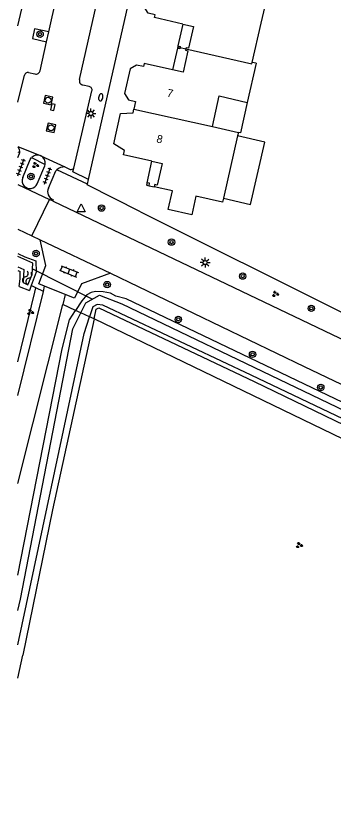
# Model space of a CAD drawing. Extents: x 128999 to 131010, y 395498 to 399007.
# Drawn here: x 128999.8 to 129039.5, y 398480.2 to 398580.3 of the extents above; entities that cross this region are included whole.
import ezdxf

# ---------------------------------------------------------------- set-up
doc = ezdxf.new("R2010")
doc.units = 0
for name, color, linetype in [('gg-afsc-erfafscheiding', 7, 'Continuous'), ('gg-anno-huisnummerreeks BGT', 7, 'Continuous'), ('gg-bbg-gedigitaliseerde bebouwing', 7, 'Continuous'), ('gg-bbg-hoofdgebouw', 7, 'Continuous'), ('gg-bbg-luifel en loopbrug', 7, 'Continuous'), ('gg-bbg-onder overbouw', 7, 'Continuous'), ('gg-bbg-pand overbouw', 7, 'Continuous'), ('gg-bbg-pilaar onder overbouw', 7, 'Continuous'), ('gg-bbg-pilaar pand', 7, 'Continuous'), ('gg-bbg-tussenscheiding', 7, 'Continuous'), ('gg-bbg-tussenscheiding niveau 01', 7, 'Continuous'), ('gg-knt-onverhard', 7, 'Continuous'), ('gg-knt-verharding', 7, 'Continuous'), ('gg-kntw-bovenkant insteek waterloop', 7, 'Continuous'), ('gg-kntw-waterlijn', 7, 'Continuous'), ('gg-kwrk-duiker nz buis', 7, 'Continuous'), ('gt-grn-groengrens', 7, 'Continuous'), ('gt-grn-vlakafsluiter', 7, 'Continuous'), ('gt-grn-weggrens', 7, 'Continuous'), ('gt-symb-boom', 7, 'Continuous'), ('gt-symb-brandkraan', 7, 'Continuous'), ('gt-symb-groenvak', 7, 'Continuous'), ('gt-symb-klinker verharding', 7, 'Continuous'), ('gt-symb-kolk', 7, 'Continuous'), ('gt-symb-lichtmast', 7, 'Continuous'), ('gt-symb-rioolschacht', 7, 'Continuous'), ('gt-symb-tegel verharding', 7, 'Continuous'), ('gt-symb-waterafsluiter', 7, 'Continuous'), ('gt-symb-watersymbool', 7, 'Continuous')]:
    doc.layers.add(name, color=color, linetype=linetype)

# ---------------------------------------------------------------- blocks, each defined once
blk = doc.blocks.new('gt0-BOOM')
at = {"layer": 'gt-symb-boom'}
for radius in [0.4, 0.2]:
    blk.add_circle((0, 0), radius, dxfattribs=at)
blk = doc.blocks.new('gt0-GRVAK')
at = {"layer": 'gt-symb-groenvak'}
for p, q in [((-0.11, 0.19), (-0.23, 0.24)), ((-0.18, 0.15), (0.09, 0.15)), ((-0.09, 0.21), (-0.16, 0.32)), ((-0.05, 0.21), (-0.05, 0.39)), ((0, 0.21), (0.06, 0.32)), ((0.01, 0.19), (0.13, 0.24)), ((0.26, -0.05), (0.2, 0.06)), ((0.31, -0.05), (0.31, 0.13)), ((0.35, -0.05), (0.41, 0.06)), ((-0.24, -0.23), (-0.36, -0.18)), ((-0.32, -0.26), (-0.05, -0.26)), ((-0.23, -0.21), (-0.29, -0.1)), ((-0.18, -0.2), (-0.18, -0.02)), ((-0.14, -0.21), (-0.07, -0.1)), ((-0.12, -0.23), (0, -0.18)), ((0.24, -0.07), (0.12, -0.02)), ((0.17, -0.11), (0.44, -0.11)), ((0.37, -0.07), (0.49, -0.02))]:
    blk.add_line(p, q, dxfattribs=at)
blk = doc.blocks.new('gt0-LMAST')
at = {"layer": 'gt-symb-lichtmast'}
for p, q in [((-0.18, 0.17), (-0.45, 0.44)), ((-0.01, 0.25), (-0.01, 0.62)), ((0.17, 0.17), (0.44, 0.44)), ((-0.26, 0), (-0.63, 0)), ((-0.18, -0.18), (-0.45, -0.45)), ((-0.01, -0.25), (-0.01, -0.63)), ((0.44, -0.45), (0.17, -0.18)), ((0.24, 0), (0.62, 0))]:
    blk.add_line(p, q, dxfattribs=at)
blk.add_circle((-0.01, 0), 0.25, dxfattribs=at)
blk = doc.blocks.new('gt0-TEG1')
at = {"layer": 'gt-symb-tegel verharding'}
for p, q in [((-1.12, 0), (1.12, 0)), ((-0.9, -0.25), (-0.9, 0.25)), ((-0.45, -0.25), (-0.45, 0.25)), ((0, -0.25), (0, 0.25)), ((0.45, -0.25), (0.45, 0.25)), ((0.9, -0.25), (0.9, 0.25))]:
    blk.add_line(p, q, dxfattribs=at)
blk = doc.blocks.new('gt0-KL1')
at = {"layer": 'gt-symb-klinker verharding'}
for p, q in [((-1.15, 0.3), (1.15, 0.3)), ((-1, -0.3), (-1, 0.3)), ((-0.5, 0.3), (-0.5, 0.45)), ((0, -0.3), (0, 0.3)), ((0.5, 0.3), (0.5, 0.45)), ((1, -0.3), (1, 0.3)), ((-1.15, -0.3), (1.15, -0.3)), ((-0.5, -0.45), (-0.5, -0.3)), ((0.5, -0.45), (0.5, -0.3))]:
    blk.add_line(p, q, dxfattribs=at)
blk = doc.blocks.new('gt0-WAFSL')
at = {"layer": 'gt-symb-waterafsluiter'}
for p, q in [((-0.5, -0.33), (0, 0.67)), ((0, 0.67), (0.5, -0.33)), ((0.5, -0.33), (-0.5, -0.33))]:
    blk.add_line(p, q, dxfattribs=at)
blk = doc.blocks.new('gt0-WA')
at = {"layer": 'gt-symb-watersymbool'}
for centre, start, end in [((-0.32, 0.02), 28.0725, 151.9275), ((0.43, 0.42), 208.0725, 331.9275), ((-0.32, -0.43), 28.0725, 151.9275), ((0.43, -0.03), 208.0725, 331.9275)]:
    blk.add_arc(centre, 0.425, start, end, dxfattribs=at)
blk = doc.blocks.new('gt0-BR')
at = {"layer": 'gt-symb-brandkraan'}
for centre, radius, start, end in [((-0.24, 0), 0.206, 107.5669, 252.4331), ((0.6, -2.66), 3, 106.892, 107.5669), ((0, -0.69), 0.938, 73.108, 106.892), ((-0.6, -2.66), 3, 72.4331, 73.108), ((0.24, 0), 0.206, 287.567, 72.4331), ((0.6, 2.66), 3, 252.4331, 253.108), ((0, 0.69), 0.938, 253.108, 286.8921), ((-0.6, 2.66), 3, 286.8921, 287.567)]:
    blk.add_arc(centre, radius, start, end, dxfattribs=at)
blk = doc.blocks.new('gt0-RS')
at = {"layer": 'gt-symb-rioolschacht'}
blk.add_lwpolyline([(-0.5, -0.5), (0.5, -0.5), (0.5, 0.5), (-0.5, 0.5)], close=True, dxfattribs=at)
blk.add_circle((0, 0), 0.375, dxfattribs=at)
blk = doc.blocks.new('gt0-KOLK')
at = {"layer": 'gt-symb-kolk'}
blk.add_lwpolyline([(0, 0), (0.38, 0), (0.38, 0.4), (-0.38, 0.4), (-0.38, 0), (0, 0)], dxfattribs=at)

msp = doc.modelspace()

# ---------------------------------------------------------------- linework, layer by layer
at = {"layer": 'gg-afsc-erfafscheiding'}
for p, q in [((129008.67, 398559.27), (129008.83, 398559.85)), ((129015.32, 398555.84), (129040.58, 398543.2))]:
    msp.add_line(p, q, dxfattribs=at)
msp.add_lwpolyline([(129015.32, 398555.84), (129008.64, 398559.18), (129008.67, 398559.27)], dxfattribs=at)
at = {"layer": 'gg-bbg-gedigitaliseerde bebouwing'}
for p, q in [((129029.27, 398574.49), (129030.39, 398579.4)), ((129029.76, 398574.38), (129028.65, 398569.5)), ((129029.76, 398574.38), (129029.27, 398574.49)), ((129024.28, 398566.48), (129027.53, 398565.74)), ((129027.43, 398565.31), (129025.66, 398557.51)), ((129027.53, 398565.74), (129027.43, 398565.31)), ((129025.66, 398557.51), (129025.55, 398557.01))]:
    msp.add_line(p, q, dxfattribs=at)
for points in [[(129030.39, 398579.4), (129031.19, 398582.96), (129028.17, 398583.65)], [(129024.28, 398566.48), (129025.15, 398570.3), (129028.65, 398569.5)]]:
    msp.add_lwpolyline(points, dxfattribs=at)
at = {"layer": 'gg-bbg-hoofdgebouw'}
for points in [[(129020.6, 398579.29), (129017.05, 398580.09), (129017.14, 398580.46), (129016.27, 398580.66), (129015.78, 398581.44), (129016.5, 398584.5), (129017.26, 398585), (129018.13, 398584.8), (129018.35, 398585.8)], [(129019.31, 398573.57), (129015.76, 398574.37), (129015.67, 398573.98), (129014.8, 398574.17), (129014.01, 398573.68), (129013.3, 398570.62), (129013.82, 398569.82), (129014.68, 398569.61), (129014.47, 398568.66)], [(129016.74, 398562.14), (129013.17, 398562.95), (129013.31, 398563.5), (129011.96, 398564.33), (129012.81, 398568.09), (129014.37, 398568.21), (129014.47, 398568.66)], [(129025.55, 398557.01), (129022.23, 398557.76), (129021.71, 398555.45), (129018.77, 398556.11), (129019.3, 398558.43), (129017.01, 398558.95)]]:
    msp.add_lwpolyline(points, dxfattribs=at)
at = {"layer": 'gg-bbg-luifel en loopbrug'}
for points in [[(129028.65, 398569.5), (129027.78, 398565.68), (129027.53, 398565.74)], [(129025.66, 398557.51), (129029.06, 398556.74), (129030.83, 398564.54), (129027.43, 398565.31)]]:
    msp.add_lwpolyline(points, dxfattribs=at)
at = {"layer": 'gg-bbg-onder overbouw'}
for points in [[(129020.6, 398579.29), (129021.92, 398578.99), (129021.3, 398576.26), (129020.99, 398576.33), (129020.96, 398576.2)], [(129020.96, 398576.2), (129020.92, 398576.03), (129021.23, 398575.96), (129020.62, 398573.27), (129019.31, 398573.57)], [(129016.74, 398562.14), (129018, 398561.85), (129017.39, 398559.17), (129017.08, 398559.24), (129017.01, 398558.95)]]:
    msp.add_lwpolyline(points, dxfattribs=at)
at = {"layer": 'gg-bbg-pand overbouw'}
for p, q in [((129020.6, 398579.29), (129019.98, 398576.56)), ((129019.92, 398576.26), (129019.31, 398573.57)), ((129016.14, 398559.46), (129016.74, 398562.14)), ((129016.37, 398559.09), (129017.01, 398558.95))]:
    msp.add_line(p, q, dxfattribs=at)
at = {"layer": 'gg-bbg-pilaar onder overbouw'}
for points in [[(129020.25, 398576.35), (129020.21, 398576.19), (129019.92, 398576.26)], [(129019.98, 398576.56), (129020.28, 398576.49), (129020.25, 398576.35)], [(129016.37, 398559.09), (129016.44, 398559.39), (129016.14, 398559.46)]]:
    msp.add_lwpolyline(points, dxfattribs=at)
at = {"layer": 'gg-bbg-pilaar pand'}
for p, q in [((129019.95, 398576.41), (129019.92, 398576.26)), ((129019.98, 398576.56), (129019.95, 398576.41))]:
    msp.add_line(p, q, dxfattribs=at)
msp.add_lwpolyline([(129016.14, 398559.46), (129016.07, 398559.16), (129016.37, 398559.09)], dxfattribs=at)
at = {"layer": 'gg-bbg-tussenscheiding'}
msp.add_line((129014.47, 398568.66), (129024.28, 398566.48), dxfattribs=at)
msp.add_lwpolyline([(129020.96, 398576.2), (129029.23, 398574.32), (129029.27, 398574.49)], dxfattribs=at)
at = {"layer": 'gg-bbg-tussenscheiding niveau 01'}
for q in [(129019.95, 398576.41), (129020.96, 398576.2)]:
    msp.add_line((129020.25, 398576.35), q, dxfattribs=at)
at = {"layer": 'gg-knt-onverhard'}
for p, q in [((129003.17, 398545.87), (129003.33, 398546.52)), ((129000, 398532.88), (129003.17, 398545.87)), ((129005.91, 398545.49), (129005.6, 398544.24)), ((129000, 398521.86), (129005.6, 398544.24))]:
    msp.add_line(p, q, dxfattribs=at)
at = {"layer": 'gg-knt-verharding'}
for p, q in [((129000, 398579.08), (129012.86, 398636.13)), ((129008.83, 398559.85), (129025.43, 398633.28)), ((129003.85, 398578.32), (129007.26, 398593.45)), ((129007.69, 398572.35), (129009.86, 398581.93)), ((129003.57, 398577.07), (129003.85, 398578.32)), ((129002.76, 398573.46), (129003.57, 398577.07)), ((129000, 398569.51), (129000.81, 398572.91)), ((129001.32, 398573.22), (129002.11, 398573.05)), ((129008.89, 398571.47), (129008.11, 398571.67)), ((129006.96, 398561.28), (129009.23, 398570.93)), ((129000, 398563.98), (129002.76, 398562.87)), ((129002.86, 398562.83), (129002.76, 398562.87)), ((129002.86, 398562.83), (129005.87, 398561.43)), ((129005.87, 398561.43), (129006.53, 398561.13)), ((129000, 398559.24), (129003.93, 398557.36)), ((129004.38, 398557.15), (129003.93, 398557.36)), ((129004.38, 398557.15), (129004.41, 398557.38)), ((129000, 398553.65), (129001.75, 398552.81)), ((129001.75, 398552.81), (129002.79, 398552.32)), ((129002.79, 398552.32), (129011.54, 398548.14)), ((129005.91, 398545.49), (129003.33, 398546.52))]:
    msp.add_line(p, q, dxfattribs=at)
for points in [[(129003.85, 398578.32), (129002.08, 398578.71), (129001.8, 398577.47), (129003.57, 398577.07)], [(129000, 398562.61), (129000.19, 398563.09), (129000.22, 398563.22)], [(129000.59, 398560.1), (129001.52, 398562.35), (129001.6, 398562.49), (129001.71, 398562.63)], [(129002.39, 398559.33), (129003.36, 398561.57), (129003.41, 398561.75)], [(129008.83, 398559.85), (129006.85, 398560.8), (129006.96, 398561.28)], [(129003.83, 398558.77), (129004.73, 398560.96), (129004.86, 398561.09)], [(129004.38, 398557.15), (129041.06, 398539.6), (129092.06, 398515.16)], [(129003.33, 398546.52), (129002.61, 398546.81), (129003.5, 398549.13), (129002.79, 398552.32)], [(129011.54, 398548.14), (129007.95, 398546.84), (129007.06, 398545.03), (129005.91, 398545.49)], [(129011.54, 398548.14), (129035.77, 398536.5), (129061.73, 398524.1), (129101.13, 398505.15), (129131.87, 398490.53), (129139.08, 398487.05)]]:
    msp.add_lwpolyline(points, dxfattribs=at)
for centre, radius, start, end in [((129001.23, 398572.79), 0.443, 78.8877, 163.6984), ((129002.25, 398573.54), 0.513, 253.7989, 350.7657), ((129008.2, 398572.2), 0.534, 163.3086, 260.0943), ((129008.85, 398571.07), 0.401, 339.4706, 84.7688), ((128999.4, 398563.34), 0.822, 351.4867, 43.5246), ((129002.42, 398561.92), 1, 70.7763, 135.1407), ((129002.41, 398561.92), 1.01, 350.2904, 63.981), ((129005.81, 398559.93), 1.5, 87.9297, 129.5512), ((129006.63, 398561.54), 0.421, 256.1429, 322.2254), ((129001.49, 398559.72), 0.979, 156.9305, 223.5362), ((129001.49, 398559.72), 0.979, 223.534, 336.8877), ((129004.64, 398558.29), 0.942, 149.3861, 255.8244)]:
    msp.add_arc(centre, radius, start, end, dxfattribs=at)
at = {"layer": 'gg-kntw-bovenkant insteek waterloop'}
for p, q in [((129000, 398550.6), (129000.84, 398550.21)), ((129000, 398548.51), (129000.28, 398548.37)), ((129000.14, 398546.5), (129001.42, 398545.99)), ((129001.66, 398546.62), (129001.42, 398545.99)), ((129000, 398497.56), (129000.6, 398500.4))]:
    msp.add_line(p, q, dxfattribs=at)
for points in [[(129000.84, 398550.21), (129002.25, 398549.71), (129002.28, 398548.29), (129001.66, 398546.62)], [(129000.14, 398546.5), (129000.26, 398547.43), (129000.28, 398548.37)], [(129137.08, 398485.49), (129107.11, 398500), (129071.62, 398516.81), (129045.43, 398529.65), (129013.52, 398544.93), (129012.24, 398545.27), (129011.56, 398545.66), (129010.65, 398545.83), (129009.69, 398545.85), (129009.16, 398545.75), (129008.62, 398545.44), (129007.97, 398544.7), (129007.2, 398543.51)], [(129000, 398510.43), (129005.53, 398538.71), (129006.44, 398542.33), (129007.2, 398543.51)], [(129009.5, 398542.46), (129009.76, 398543.66), (129010.09, 398543.81), (129029.51, 398534.6), (129101.08, 398500), (129111.51, 398495.15), (129126.52, 398487.85), (129134.73, 398483.92), (129135.32, 398483.56), (129137.08, 398485.49)], [(129009.5, 398542.46), (129004.3, 398518.57), (129000.6, 398500.4)]]:
    msp.add_lwpolyline(points, dxfattribs=at)
at = {"layer": 'gg-kntw-waterlijn'}
for points in [[(129000, 398548.96), (129000.73, 398548.61), (129000.66, 398546.99), (129001.24, 398546.68), (129001.79, 398547.99), (129001.84, 398549.4), (129000, 398550.24)], [(129007.84, 398543.22), (129008.46, 398544.45), (129010.19, 398545.39), (129012.99, 398544.33), (129056.35, 398523.48), (129135.85, 398485.45), (129134.97, 398484.46), (129105.22, 398498.84), (129061.01, 398520.19), (129029.13, 398535.42), (129010.62, 398544.14), (129009.88, 398544.25), (129009.35, 398543.96), (129008.95, 398542.71)], [(129000, 398506.01), (129000.31, 398507.4), (129006.84, 398541.22), (129007.84, 398543.22)], [(129000, 398501.71), (129008.28, 398540.63), (129008.95, 398542.71)]]:
    msp.add_lwpolyline(points, dxfattribs=at)
at = {"layer": 'gg-kwrk-duiker nz buis'}
msp.add_line((129001.81, 398548.7), (129009.33, 398544.92), dxfattribs=at)
at = {"layer": 'gt-grn-groengrens'}
for p, q in [((129000, 398563.31), (129000.22, 398563.22)), ((129001.71, 398562.63), (129003.41, 398561.75)), ((129008.67, 398559.27), (129004.86, 398561.09)), ((129002.25, 398546.33), (129001.66, 398546.62)), ((129003.17, 398545.87), (129002.25, 398546.33)), ((129007.2, 398543.51), (129005.6, 398544.24)), ((129140.86, 398478.94), (129009.5, 398542.46))]:
    msp.add_line(p, q, dxfattribs=at)
msp.add_lwpolyline([(129000, 398537.07), (129002.1, 398545.78), (129002.25, 398546.33)], dxfattribs=at)
at = {"layer": 'gt-grn-vlakafsluiter'}
for p, q in [((129007.84, 398543.22), (129007.2, 398543.51)), ((129008.95, 398542.71), (129007.84, 398543.22)), ((129009.5, 398542.46), (129008.95, 398542.71))]:
    msp.add_line(p, q, dxfattribs=at)
at = {"layer": 'gt-grn-weggrens'}
msp.add_line((129001.75, 398552.81), (129003.93, 398557.36), dxfattribs=at)

# ---------------------------------------------------------------- block references
at = {"layer": 'gt-symb-boom'}
for p in [(129002.76, 398578.02), (129001.62, 398560.24), (129010.44, 398556.29), (129019.18, 398552.04), (129002.26, 398550.61), (129028.07, 398547.79), (129011.14, 398546.73), (129036.64, 398543.76), (129020.03, 398542.38), (129029.3, 398538.01), (129037.82, 398533.88)]:
    msp.add_blockref('gt0-BOOM', p, dxfattribs=at)
at = {"layer": 'gt-symb-brandkraan', "rotation": 77.28466301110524}
msp.add_blockref('gt0-BR', (129010.34, 398570.13), dxfattribs=at)
at = {"layer": 'gt-symb-groenvak'}
for p in [(129002.17, 398561.65), (129032.15, 398545.55), (129001.54, 398543.28), (129035.12, 398514.16)]:
    msp.add_blockref('gt0-GRVAK', p, dxfattribs=at)
at = {"layer": 'gt-symb-klinker verharding', "rotation": -21.8439769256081}
msp.add_blockref('gt0-KL1', (129006.37, 398548.38), dxfattribs=at)
at = {"layer": 'gt-symb-kolk', "rotation": -102.82712342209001}
msp.add_blockref('gt0-KOLK', (129004.16, 398568.95), dxfattribs=at)
at = {"layer": 'gt-symb-lichtmast'}
for p in [(129009.12, 398568.11), (129023.39, 398549.48)]:
    msp.add_blockref('gt0-LMAST', p, dxfattribs=at)
at = {"layer": 'gt-symb-rioolschacht', "rotation": 77.28466301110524}
for p in [(129003.77, 398569.77), (129004.13, 398566.32)]:
    msp.add_blockref('gt0-RS', p, dxfattribs=at)
at = {"layer": 'gt-symb-tegel verharding'}
for p, rotation in [((129000.38, 398561.39), 70.00710602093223), ((129003.69, 398560.32), 70.00710602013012)]:
    msp.add_blockref('gt0-TEG1', p, dxfattribs=dict(at, rotation=rotation))
at = {"layer": 'gt-symb-waterafsluiter'}
msp.add_blockref('gt0-WAFSL', (129007.9, 398556.16), dxfattribs=at)
at = {"layer": 'gt-symb-watersymbool', "rotation": 69.62510008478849}
msp.add_blockref('gt0-WA', (129001.11, 398547.57), dxfattribs=at)

# ---------------------------------------------------------------- texts
at = {"layer": 'gg-anno-huisnummerreeks BGT'}
for s, rotation, p in [('7', 347.3, (129018.53, 398570.23)), ('8', 347.2, (129017.23, 398564.51))]:
    msp.add_text(s, height=1, rotation=rotation, dxfattribs=at).set_placement(p)

doc.saveas('drawing.dxf')
